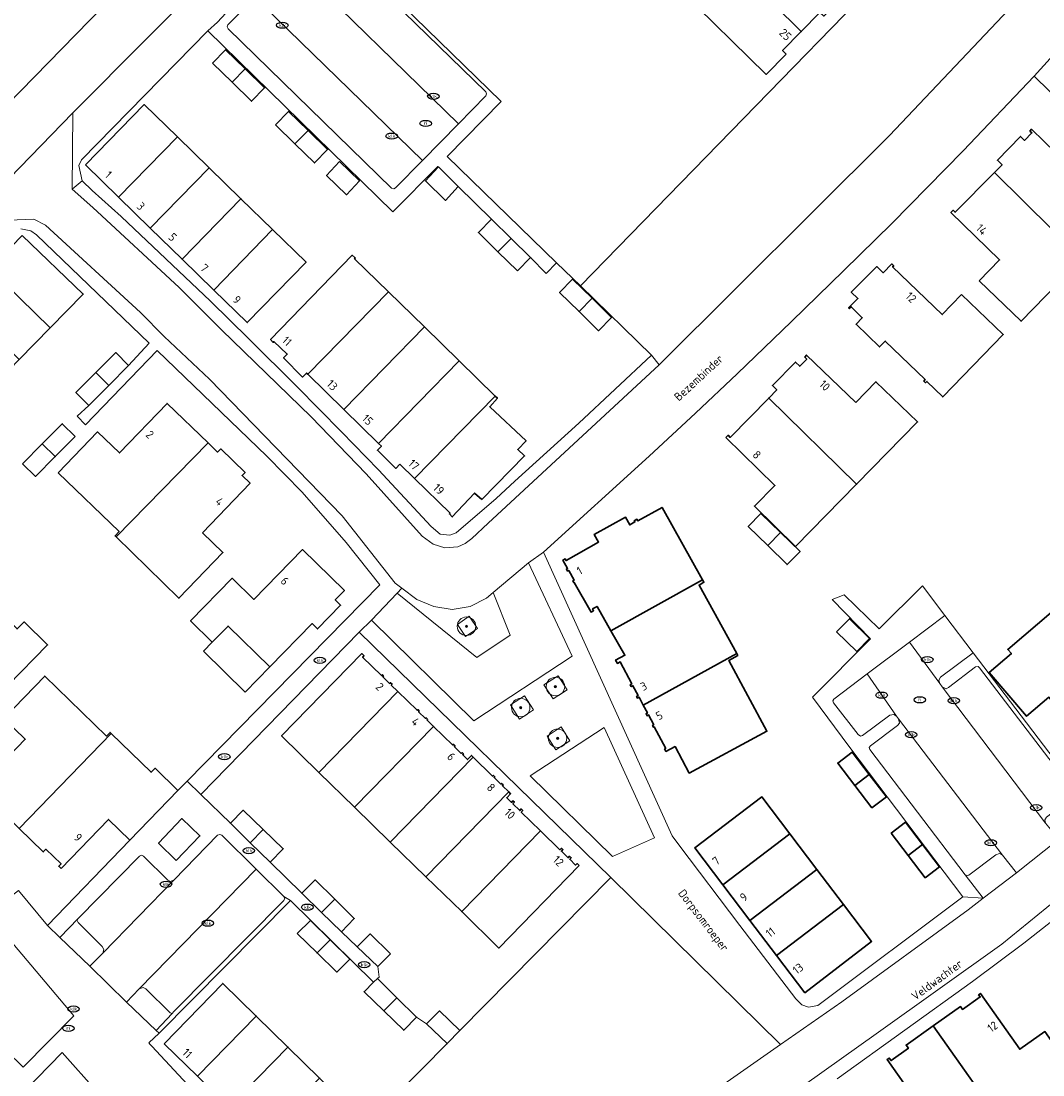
# Model space of a CAD drawing. Header units: metres. Extents: x 103671 to 105190, y 427150 to 429171.
# Tile 287 of 320: x 104337 to 104448, y 428443 to 428557. Entities that reach past the tile are written whole.
import ezdxf
from ezdxf.enums import TextEntityAlignment as Align

# ---------------------------------------------------------------- set-up
doc = ezdxf.new("R2010")
doc.units = ezdxf.units.M
for name, color, linetype, lineweight in [('B-WE-GR-BEPLANTING_CULTUUR_VASTE PLANTENVAK-GV', 253, 'Continuous', 18), ('B-WE-GR-BOOM-S', 253, 'Continuous', 25), ('B-WE-IE-MEUBILAIR-S', 253, 'Continuous', 25), ('B-WE-OG-BEBOUWING-GV', 253, 'Continuous', 35), ('B-WE-OG-BEBOUWING-T18', 7, 'Continuous', 18), ('B-WE-OG-BEBOUWING_OVERBOUWING-GV', 253, 'Continuous', 18), ('B-WE-OG-TERREIN_ERF-GV', 253, 'Continuous', 18), ('B-WE-OG-TERREIN_ONBEGROEID_ZAND-GV', 253, 'Continuous', 18), ('B-WE-OG-TOPOGRAFIE-T18', 7, 'Continuous', 18), ('B-WE-VH-GESLOTENVERHARDING_ASFALT-GV', 253, 'Continuous', 18), ('B-WE-VH-HALFVERHARDING_GRASBETONSTEEN-GV', 253, 'Continuous', 18), ('B-WE-VH-ONVERHARD_ZAND-GV', 253, 'Continuous', 18), ('B-WE-VH-OPENVERHARDING-GV', 253, 'Continuous', 18), ('B-WE-VH-OPENVERHARDING_BETONSTRAATSTEEN-GV', 253, 'Continuous', 18), ('B-WE-VH-OPENVERHARDING_TEGEL-GV', 253, 'Continuous', 18)]:
    doc.layers.add(name, color=color, linetype=linetype, lineweight=lineweight)
doc.styles.add('NLCS-ISO', font='NLCS-ISO.ttf')
doc.styles.add('NLCS-ISO-M500-T18', font='NLCS-ISO.ttf', dxfattribs={"height": 0.9})

# ---------------------------------------------------------------- blocks, each defined once
blk = doc.blocks.new('SIE-MEUBILAIR_PUT_KOLK-SO')
blk.add_ellipse((0, 0), major_axis=(1.25, 0), ratio=0.54)
at = {"style": 'NLCS-ISO'}
blk.add_text('klk', height=0.75, dxfattribs=at).set_placement((0.03, 0), align=Align.MIDDLE_CENTER)
blk = doc.blocks.new('SIE-MEUBILAIR_PUT_RIOOLPUT-SO')
blk.add_ellipse((0, 0), major_axis=(1.25, 0), ratio=0.54)
at = {"style": 'NLCS-ISO'}
blk.add_text('ri', height=0.75, dxfattribs=at).set_placement((-0.04, 0.07), align=Align.MIDDLE_CENTER)
blk = doc.blocks.new('SGR-BOOM_GBKN-SO')
at = {"linetype": 'ByBlock', "lineweight": 18}
h = blk.add_hatch(color=0, dxfattribs=at)
h.dxf.hatch_style = 1
edge = h.paths.add_edge_path()
edge.add_arc((0, 0), 0.25, 0, 360)
at = {"color": 0, "linetype": 'ByBlock', "lineweight": 18}
for radius in [2, 0.25]:
    blk.add_circle((0, 0), radius, dxfattribs=at)
at = {"color": 0, "linetype": 'ByBlock', "lineweight": 18, "style": 'NLCS-ISO'}
blk.add_attdef('SOORT', (2.5, 0), '', height=1.5, dxfattribs=at)

msp = doc.modelspace()

# ---------------------------------------------------------------- linework, layer by layer
at = {"layer": 'B-WE-GR-BEPLANTING_CULTUUR_VASTE PLANTENVAK-GV', "flags": 128}
for points in [[(104378.003, 428495.145), (104375.22, 428492.216), (104386.299, 428481.313), (104396.937, 428488.327), (104392.221, 428498.443), (104388.382, 428495.214), (104390.222, 428490.585), (104386.626, 428488.194)], [(104405.867, 428468.637), (104400.421, 428480.599), (104392.393, 428475.372), (104401.312, 428466.638)], [(104439.692, 428464.544), (104439.506, 428464.64), (104441.468, 428462.097), (104445.057, 428464.865), (104443.544, 428466.765), (104443.217, 428466.932), (104442.837, 428466.813), (104439.907, 428464.589)], [(104324.936, 428456.048), (104337.462, 428443.809), (104342.964, 428449.376), (104336.339, 428457.203), (104330.085, 428461.214)], [(104341.449, 428457.862), (104344.681, 428454.734), (104346.086, 428456.166), (104346.221, 428456.532), (104346.047, 428456.874), (104343.433, 428459.468), (104343.334, 428459.692), (104343.429, 428459.907)], [(104353.406, 428449.693), (104350.755, 428452.302), (104350.487, 428452.439), (104350.043, 428452.296), (104348.676, 428450.851), (104351.874, 428447.79), (104353.622, 428449.616)]]:
    msp.add_lwpolyline(points, close=True, dxfattribs=at)
at = {"layer": 'B-WE-OG-BEBOUWING-GV', "flags": 128}
for points in [[(104423.783, 428558.045), (104424.203, 428557.661), (104426.14, 428559.666), (104416.907, 428568.798), (104412.9, 428564.747), (104421.763, 428555.981)], [(104420.124, 428553.524), (104419.742, 428553.917), (104421.763, 428555.981), (104412.9, 428564.747), (104408.677, 428560.477), (104417.944, 428551.337)], [(104357.984, 428552.572), (104360.095, 428550.504), (104361.507, 428551.946), (104359.396, 428554.014)], [(104360.095, 428550.504), (104362.207, 428548.435), (104363.619, 428549.877), (104361.507, 428551.946)], [(104344.212, 428541.525), (104347.808, 428538.023), (104354.182, 428544.568), (104350.587, 428548.07)], [(104364.806, 428545.884), (104366.917, 428543.816), (104368.329, 428545.258), (104366.218, 428547.326)], [(104347.808, 428538.023), (104351.246, 428534.674), (104357.621, 428541.219), (104354.182, 428544.568)], [(104368.329, 428545.258), (104366.917, 428543.816), (104369.029, 428541.747), (104370.441, 428543.189)], [(104446.531, 428545.201), (104446.734, 428545.004), (104445.944, 428544.191), (104445.5, 428544.622), (104442.997, 428542.046), (104443.514, 428541.559), (104442.671, 428540.706), (104452.14, 428531.348), (104458.714, 428538.094), (104454.233, 428542.448), (104452.051, 428540.202), (104446.713, 428545.388)], [(104357.621, 428541.219), (104351.246, 428534.674), (104354.69, 428531.32), (104361.065, 428537.865)], [(104371.744, 428541.915), (104370.334, 428540.403), (104372.508, 428538.299), (104373.893, 428539.795)], [(104384.599, 428539.192), (104382.45, 428541.312), (104381.04, 428539.8), (104383.214, 428537.696)], [(104441.032, 428528.979), (104445.565, 428524.601), (104452.14, 428531.348), (104442.671, 428540.706), (104438.418, 428536.403), (104438.208, 428536.624), (104437.962, 428536.386), (104443.239, 428531.244)], [(104354.69, 428531.32), (104358.123, 428527.976), (104364.498, 428534.521), (104361.065, 428537.865)], [(104390.316, 428533.577), (104388.205, 428535.645), (104386.793, 428534.203), (104388.904, 428532.135)], [(104358.123, 428527.976), (104361.746, 428524.448), (104368.121, 428530.993), (104364.498, 428534.521)], [(104337.381, 428533.902), (104333.842, 428530.279), (104340.393, 428523.879), (104343.982, 428527.55)], [(104391.016, 428530.066), (104392.428, 428531.508), (104390.316, 428533.577), (104388.904, 428532.135)], [(104368.308, 428518.859), (104377.038, 428527.793), (104373.365, 428531.378), (104373.439, 428531.452), (104373.12, 428531.756), (104364.267, 428522.619), (104364.568, 428522.307), (104364.637, 428522.399), (104366.085, 428521.045), (104365.675, 428520.644), (104367.743, 428518.546), (104368.179, 428518.985)], [(104439.125, 428527.498), (104437.032, 428525.316), (104431.652, 428530.478), (104431.77, 428530.601), (104431.552, 428530.81), (104430.628, 428529.847), (104429.932, 428530.515), (104427.176, 428527.762), (104427.889, 428527.048), (104426.883, 428526.043), (104426.958, 428525.967), (104427.165, 428526.174), (104428.362, 428524.975), (104427.69, 428524.275), (104430.24, 428521.813), (104430.856, 428522.451), (104435.175, 428518.281), (104435.023, 428518.124), (104435.224, 428517.93), (104435.376, 428518.087), (104437.09, 428516.407), (104443.635, 428523.171)], [(104337.038, 428520.446), (104340.393, 428523.879), (104333.842, 428530.279), (104330.488, 428526.845)], [(104397.687, 428525.642), (104399.1, 428527.084), (104396.988, 428529.152), (104395.576, 428527.71)], [(104377.038, 428527.793), (104368.308, 428518.859), (104372.204, 428515.052), (104380.936, 428523.988)], [(104399.1, 428527.084), (104397.687, 428525.642), (104399.799, 428523.573), (104401.211, 428525.015)], [(104380.936, 428523.988), (104372.204, 428515.052), (104375.967, 428511.375), (104384.701, 428520.314)], [(104348.892, 428519.815), (104347.498, 428521.202), (104345.348, 428519.039), (104346.742, 428517.652)], [(104427.662, 428515.781), (104422.328, 428520.929), (104422.127, 428520.721), (104422.356, 428520.5), (104421.599, 428519.716), (104421.127, 428520.172), (104418.64, 428517.643), (104419.097, 428517.16), (104418.231, 428516.277), (104427.749, 428506.939), (104434.355, 428513.694), (104429.847, 428518.045)], [(104378.286, 428509.109), (104379.872, 428507.559), (104388.608, 428516.5), (104384.701, 428520.314), (104375.967, 428511.375), (104376.279, 428511.07), (104375.847, 428510.628), (104377.854, 428508.666)], [(104346.742, 428517.652), (104345.348, 428519.039), (104343.197, 428516.876), (104344.591, 428515.489)], [(104387.139, 428505.279), (104391.793, 428510.019), (104391.05, 428510.715), (104391.95, 428511.655), (104388.008, 428515.347), (104388.851, 428516.263), (104388.608, 428516.5), (104379.872, 428507.559), (104383.711, 428503.808), (104383.639, 428503.727), (104383.953, 428503.405), (104386.38, 428505.979)], [(104413.595, 428512.02), (104418.896, 428506.826), (104416.681, 428504.578), (104421.143, 428500.183), (104427.749, 428506.939), (104418.231, 428516.277), (104414.058, 428512.025), (104413.825, 428512.254)], [(104341.282, 428508.198), (104347.856, 428501.816), (104347.431, 428501.355), (104347.554, 428501.235), (104357.513, 428511.419), (104353.063, 428515.707), (104347.896, 428510.346), (104345.54, 428512.616)], [(104343.094, 428512.112), (104341.7, 428513.499), (104339.55, 428511.336), (104340.944, 428509.949)], [(104337.399, 428509.173), (104338.793, 428507.786), (104340.944, 428509.949), (104339.55, 428511.336)], [(104356.883, 428501.685), (104362.05, 428507.046), (104361.185, 428507.88), (104361.521, 428508.229), (104358.878, 428510.775), (104358.542, 428510.427), (104357.513, 428511.419), (104347.554, 428501.235), (104354.344, 428494.595), (104359.109, 428499.539)], [(104397.115, 428496.27), (104397.171, 428496.302), (104398.992, 428493.098), (104399.256, 428493.248), (104399.148, 428493.438), (104399.638, 428493.717), (104401.143, 428491.069), (104411.052, 428496.6), (104406.683, 428504.426), (104404.065, 428502.967), (104403.958, 428503.158), (104403.669, 428502.997), (104403.745, 428502.86), (104403.175, 428502.542), (104402.703, 428503.389), (104399.325, 428501.501), (104399.797, 428500.672), (104396.281, 428498.673), (104396.176, 428498.857), (104395.937, 428498.722), (104396.449, 428497.821), (104396.318, 428497.747), (104396.436, 428497.54), (104396.567, 428497.614), (104397.168, 428496.557), (104397.005, 428496.464)], [(104417.363, 428503.777), (104416.022, 428502.384), (104418.124, 428500.317), (104419.496, 428501.723)], [(104419.496, 428501.723), (104418.124, 428500.317), (104420.226, 428498.251), (104421.628, 428499.67)], [(104364.193, 428487.163), (104368.765, 428491.843), (104369.347, 428491.276), (104371.852, 428493.841), (104371.271, 428494.409), (104372.272, 428495.434), (104367.733, 428499.868), (104362.456, 428494.466), (104360.108, 428496.759), (104355.603, 428492.147), (104357.96, 428489.845), (104359.663, 428491.588)], [(104403.419, 428485.32), (104403.298, 428485.255), (104403.241, 428485.225), (104403.345, 428485.029), (104403.523, 428485.124), (104404.089, 428484.065), (104403.91, 428483.969), (104404.007, 428483.788), (104404.185, 428483.883), (104404.643, 428483.025), (104414.775, 428488.593), (104410.692, 428496.023), (104411.208, 428496.32), (104411.052, 428496.6), (104401.143, 428491.069), (104402.649, 428488.421), (104401.652, 428487.889), (104401.844, 428487.529), (104402.153, 428487.694)], [(104328.098, 428482.256), (104328.325, 428482.033), (104333.56, 428487.369), (104335.81, 428485.161), (104340.114, 428489.548), (104337.574, 428492.039), (104336.822, 428491.272), (104332.806, 428495.213), (104333.582, 428496.004), (104333.38, 428496.202), (104324.049, 428486.692), (104328.33, 428482.492)], [(104442.12, 428486.568), (104446.16, 428481.819), (104448.571, 428483.87), (104453.396, 428478.198), (104453.629, 428478.396), (104453.481, 428478.571), (104454.303, 428479.27), (104454.714, 428478.788), (104454.716, 428478.785), (104457.444, 428481.106), (104457, 428481.628), (104458.351, 428482.777), (104449.69, 428492.958), (104449.501, 428492.798), (104449.09, 428493.281), (104444.13, 428489.061), (104444.517, 428488.607)], [(104425.585, 428490.949), (104427.772, 428488.815), (104429.16, 428490.228), (104426.98, 428492.369)], [(104376.507, 428486.176), (104376.378, 428486.302), (104376.294, 428486.215), (104374.245, 428488.213), (104374.33, 428488.3), (104374.394, 428488.366), (104374.169, 428488.602), (104365.47, 428479.677), (104369.513, 428475.732), (104378.058, 428484.489), (104377.34, 428485.19), (104377.427, 428485.279), (104377.252, 428485.449), (104377.167, 428485.363), (104376.422, 428486.089)], [(104414.891, 428488.382), (104414.775, 428488.593), (104404.643, 428483.025), (104405.101, 428482.167), (104404.94, 428482.081), (104405.051, 428481.874), (104405.212, 428481.961), (104405.782, 428480.893), (104405.653, 428480.824), (104405.763, 428480.617), (104405.832, 428480.653), (104407.069, 428478.334), (104406.952, 428478.272), (104407.095, 428478.004), (104408.085, 428478.532), (104409.616, 428475.659), (104418.028, 428480.196), (104413.908, 428487.835)], [(104334.748, 428472.506), (104334.431, 428472.179), (104337.047, 428469.643), (104347.02, 428479.933), (104346.887, 428480.061), (104346.505, 428479.667), (104339.809, 428486.156), (104335.375, 428481.581), (104337.709, 428479.319), (104332.614, 428474.061), (104332.846, 428473.836), (104333.103, 428474.101)], [(104378.058, 428484.489), (104369.513, 428475.732), (104373.379, 428471.96), (104381.924, 428480.718), (104381.209, 428481.415), (104381.287, 428481.496), (104381.121, 428481.658), (104381.042, 428481.578), (104380.312, 428482.291), (104380.385, 428482.366), (104380.217, 428482.53), (104380.144, 428482.455)], [(104384.165, 428478.531), (104384.251, 428478.62), (104384.096, 428478.772), (104384.009, 428478.683), (104381.924, 428480.718), (104373.379, 428471.96), (104377.244, 428468.189), (104386.215, 428477.384), (104386.032, 428477.563), (104385.605, 428477.126), (104385.081, 428477.637), (104385.168, 428477.726), (104385.016, 428477.874), (104384.929, 428477.785)], [(104341.573, 428465.336), (104346.714, 428470.641), (104349.027, 428468.399), (104354.241, 428473.779), (104351.76, 428476.184), (104351.338, 428475.748), (104347.02, 428479.933), (104337.047, 428469.643), (104339.652, 428467.119), (104339.933, 428467.409), (104341.575, 428465.817), (104341.334, 428465.568)], [(104381.103, 428464.424), (104390.074, 428473.619), (104389.383, 428474.294), (104389.465, 428474.378), (104389.296, 428474.543), (104389.214, 428474.459), (104388.488, 428475.167), (104388.571, 428475.251), (104388.41, 428475.408), (104388.327, 428475.324), (104386.215, 428477.384), (104377.244, 428468.189)], [(104429.128, 428475.517), (104427.277, 428477.941), (104425.714, 428476.748), (104427.565, 428474.324)], [(104429.416, 428471.9), (104430.979, 428473.093), (104429.128, 428475.517), (104427.565, 428474.324)], [(104390.683, 428472.491), (104390.523, 428472.647), (104390.36, 428472.48), (104389.847, 428472.98), (104390.277, 428473.421), (104390.074, 428473.619), (104381.103, 428464.424), (104384.974, 428460.647), (104393.516, 428469.402), (104391.426, 428471.441), (104391.588, 428471.608), (104391.422, 428471.77), (104391.259, 428471.602), (104390.519, 428472.324)], [(104413.263, 428463.542), (104420.535, 428469.065), (104417.486, 428473.078), (104410.215, 428467.556)], [(104363.482, 428469.542), (104361.319, 428471.624), (104359.928, 428470.23), (104362.079, 428468.116)], [(104354.05, 428466.189), (104356.612, 428468.854), (104354.653, 428470.722), (104352.135, 428468.066)], [(104431.477, 428469.149), (104433.328, 428466.725), (104434.891, 428467.919), (104433.04, 428470.343)], [(104362.079, 428468.116), (104364.23, 428466.001), (104365.645, 428467.461), (104363.482, 428469.542)], [(104397.714, 428465.631), (104397.475, 428465.864), (104397.313, 428465.698), (104396.676, 428466.319), (104396.839, 428466.485), (104396.67, 428466.649), (104396.508, 428466.483), (104395.775, 428467.198), (104395.937, 428467.364), (104395.78, 428467.517), (104395.618, 428467.351), (104393.516, 428469.402), (104384.974, 428460.647), (104389.009, 428456.71)], [(104413.263, 428463.542), (104416.179, 428459.703), (104423.451, 428465.225), (104420.535, 428469.065)], [(104435.179, 428464.301), (104436.742, 428465.495), (104434.891, 428467.919), (104433.328, 428466.725)], [(104426.341, 428461.42), (104423.451, 428465.225), (104416.179, 428459.703), (104419.069, 428455.897)], [(104371.217, 428461.99), (104369.099, 428464.084), (104367.655, 428462.646), (104369.803, 428460.561)], [(104369.803, 428460.561), (104371.951, 428458.476), (104373.336, 428459.896), (104371.217, 428461.99)], [(104422.147, 428451.845), (104429.377, 428457.422), (104426.341, 428461.42), (104419.069, 428455.897)], [(104367.16, 428458.268), (104369.308, 428456.183), (104370.723, 428457.612), (104368.604, 428459.706)], [(104377.271, 428456.067), (104375.05, 428458.235), (104373.668, 428456.853), (104375.884, 428454.692)], [(104370.723, 428457.612), (104369.308, 428456.183), (104371.456, 428454.098), (104372.841, 428455.518)], [(104377.966, 428451.321), (104375.848, 428453.415), (104375.432, 428453), (104374.404, 428451.977), (104376.552, 428449.892)], [(104352.758, 428446.348), (104356.36, 428442.829), (104362.717, 428449.335), (104359.093, 428452.876)], [(104377.966, 428451.321), (104376.552, 428449.892), (104378.7, 428447.807), (104380.085, 428449.227)], [(104440.972, 428451.652), (104441.143, 428451.409), (104439.219, 428450.052), (104439.003, 428450.359), (104436.057, 428448.281), (104444.309, 428436.584), (104452.081, 428442.067), (104452.082, 428442.067), (104448.136, 428447.661), (104445.424, 428445.748), (104441.164, 428451.787)], [(104384.774, 428447.778), (104382.563, 428449.894), (104381.164, 428448.512), (104383.415, 428446.358)], [(104356.36, 428442.829), (104359.786, 428439.481), (104366.144, 428445.987), (104362.717, 428449.335)], [(104436.352, 428431.62), (104443.87, 428436.923), (104444.175, 428436.49), (104444.309, 428436.584), (104436.057, 428448.281), (104433.112, 428446.204), (104433.366, 428445.844), (104431.482, 428444.516), (104431.292, 428444.785), (104431.052, 428444.616), (104435.344, 428438.531), (104432.742, 428436.695)], [(104363.227, 428436.118), (104369.584, 428442.626), (104366.144, 428445.987), (104359.786, 428439.481)]]:
    msp.add_lwpolyline(points, close=True, dxfattribs=at)
at = {"layer": 'B-WE-OG-BEBOUWING_OVERBOUWING-GV', "flags": 128}
msp.add_lwpolyline([(104357.001, 428488.863), (104361.53, 428484.437), (104364.193, 428487.163), (104359.663, 428491.588), (104357.96, 428489.845)], close=True, dxfattribs=at)
at = {"layer": 'B-WE-OG-TERREIN_ERF-GV', "flags": 128}
for points in [[(104482.537, 428590.447), (104446.996, 428551.156), (104470.185, 428528.433)], [(104369.175, 428567.959), (104389.244, 428548.415), (104383.418, 428542.456), (104395.233, 428530.939), (104397.852, 428528.435), (104448.151, 428580.104)], [(104423.783, 428558.045), (104421.763, 428555.981), (104419.742, 428553.917), (104420.124, 428553.524), (104417.944, 428551.337), (104408.677, 428560.477)], [(104470.185, 428528.433), (104446.996, 428551.156), (104439.297, 428543.062), (104431.554, 428535.188), (104426.375, 428530.083), (104420.695, 428524.561), (104414.811, 428518.888), (104410.315, 428514.637), (104405.284, 428509.975), (104393.822, 428499.571), (104407.781, 428468.851), (104408.493, 428467.873), (104415.105, 428459.16), (104421.151, 428451.193), (104421.831, 428450.554), (104422.556, 428450.309), (104423.54, 428450.475), (104439.252, 428462.269), (104427.035, 428478.435), (104422.96, 428483.89), (104429.249, 428490.211), (104425.092, 428494.458), (104426.397, 428494.97), (104430.177, 428491.279), (104434.89, 428495.952), (104437.32, 428492.728), (104440.366, 428488.684), (104452.613, 428472.629)], [(104332.614, 428474.061), (104337.709, 428479.319), (104335.375, 428481.581), (104339.809, 428486.156), (104346.505, 428479.667), (104346.887, 428480.061), (104347.02, 428479.933), (104351.338, 428475.748), (104351.76, 428476.184), (104354.241, 428473.779), (104355.228, 428474.784), (104376.109, 428496.056), (104372.465, 428500.64), (104367.68, 428506.086), (104363.859, 428509.976), (104351.997, 428521.435), (104344.235, 428513.383), (104343.338, 428514.312), (104344.591, 428515.489), (104343.197, 428516.876), (104345.348, 428519.039), (104347.498, 428521.202), (104348.892, 428519.815), (104351.117, 428522.229), (104338.91, 428533.954), (104338.32, 428534.403), (104337.212, 428534.62)], [(104510.002, 428437.369), (104506.128, 428444.875), (104502.899, 428450.576), (104493.165, 428466.25), (104486.24, 428476.031), (104482.03, 428481.69), (104479.085, 428482.947), (104476.853, 428482.764), (104475.854, 428482.209), (104465.647, 428473.182), (104456.311, 428465.416), (104445.856, 428457.244), (104440.32, 428453.065), (104425.655, 428442.534)], [(104336.96, 428462.935), (104340.124, 428459.144), (104349.027, 428468.399), (104346.714, 428470.641), (104341.573, 428465.336), (104341.334, 428465.568), (104341.575, 428465.817), (104339.933, 428467.409), (104339.652, 428467.119), (104337.047, 428469.643)], [(104345.496, 428441.144), (104341.704, 428445.379), (104337.585, 428441.169)]]:
    msp.add_lwpolyline(points, dxfattribs=at)
for points in [[(104392.428, 428531.508), (104391.016, 428530.066), (104388.904, 428532.135), (104386.793, 428534.203), (104388.205, 428535.645), (104384.599, 428539.192), (104383.214, 428537.696), (104381.04, 428539.8), (104382.45, 428541.312), (104382.381, 428541.361), (104377.515, 428536.459), (104357.495, 428556.063), (104343.792, 428542.094), (104343.52, 428541.452), (104343.865, 428539.806), (104344.958, 428538.755), (104348.083, 428535.931), (104357.78, 428526.765), (104361.922, 428522.686), (104367.119, 428517.523), (104371.947, 428512.63), (104375.975, 428508.51), (104381.656, 428502.35), (104382.654, 428501.549), (104383.678, 428501.433), (104384.369, 428501.689), (104388.694, 428505.412), (104390.745, 428507.265), (104397.659, 428513.558), (104405.551, 428520.94), (104397.852, 428528.435), (104395.233, 428530.939), (104394.142, 428529.77)], [(104360.095, 428550.504), (104357.984, 428552.572), (104359.396, 428554.014), (104361.507, 428551.946), (104363.619, 428549.877), (104362.207, 428548.435)], [(104351.246, 428534.674), (104347.808, 428538.023), (104344.212, 428541.525), (104350.587, 428548.07), (104354.182, 428544.568), (104357.621, 428541.219), (104361.065, 428537.865), (104364.498, 428534.521), (104368.121, 428530.993), (104361.746, 428524.448), (104358.123, 428527.976), (104354.69, 428531.32)], [(104366.917, 428543.816), (104364.806, 428545.884), (104366.218, 428547.326), (104368.329, 428545.258), (104370.441, 428543.189), (104369.029, 428541.747)], [(104446.734, 428545.004), (104446.531, 428545.201), (104446.713, 428545.388), (104452.051, 428540.202), (104454.233, 428542.448), (104458.714, 428538.094), (104452.14, 428531.348), (104445.565, 428524.601), (104441.032, 428528.979), (104443.239, 428531.244), (104437.962, 428536.386), (104438.208, 428536.624), (104438.418, 428536.403), (104442.671, 428540.706), (104443.514, 428541.559), (104442.997, 428542.046), (104445.5, 428544.622), (104445.944, 428544.191)], [(104370.334, 428540.403), (104371.744, 428541.915), (104373.893, 428539.795), (104372.508, 428538.299)], [(104333.842, 428530.279), (104337.381, 428533.902), (104343.982, 428527.55), (104340.393, 428523.879), (104337.038, 428520.446), (104333.683, 428517.014), (104330.168, 428513.418), (104323.648, 428519.844), (104327.133, 428523.412), (104330.488, 428526.845)], [(104367.743, 428518.546), (104365.675, 428520.644), (104366.085, 428521.045), (104364.637, 428522.399), (104364.568, 428522.307), (104364.267, 428522.619), (104373.12, 428531.756), (104373.439, 428531.452), (104373.365, 428531.378), (104377.038, 428527.793), (104380.936, 428523.988), (104384.701, 428520.314), (104388.608, 428516.5), (104388.851, 428516.263), (104388.008, 428515.347), (104391.95, 428511.655), (104391.05, 428510.715), (104391.793, 428510.019), (104387.139, 428505.279), (104386.38, 428505.979), (104383.953, 428503.405), (104383.639, 428503.727), (104383.711, 428503.808), (104379.872, 428507.559), (104378.286, 428509.109), (104377.854, 428508.666), (104375.847, 428510.628), (104376.279, 428511.07), (104375.967, 428511.375), (104372.204, 428515.052), (104368.308, 428518.859), (104368.179, 428518.985)], [(104437.032, 428525.316), (104439.125, 428527.498), (104443.635, 428523.171), (104437.09, 428516.407), (104435.376, 428518.087), (104435.224, 428517.93), (104435.023, 428518.124), (104435.175, 428518.281), (104430.856, 428522.451), (104430.24, 428521.813), (104427.69, 428524.275), (104428.362, 428524.975), (104427.165, 428526.174), (104426.958, 428525.967), (104426.883, 428526.043), (104427.889, 428527.048), (104427.176, 428527.762), (104429.932, 428530.515), (104430.628, 428529.847), (104431.552, 428530.81), (104431.77, 428530.601), (104431.652, 428530.478)], [(104399.1, 428527.084), (104401.211, 428525.015), (104399.799, 428523.573), (104397.687, 428525.642), (104395.576, 428527.71), (104396.988, 428529.152)], [(104418.896, 428506.826), (104413.595, 428512.02), (104413.825, 428512.254), (104414.058, 428512.025), (104418.231, 428516.277), (104419.097, 428517.16), (104418.64, 428517.643), (104421.127, 428520.172), (104421.599, 428519.716), (104422.356, 428520.5), (104422.127, 428520.721), (104422.328, 428520.929), (104427.662, 428515.781), (104429.847, 428518.045), (104434.355, 428513.694), (104427.749, 428506.939), (104421.143, 428500.183), (104416.681, 428504.578)], [(104347.856, 428501.816), (104341.282, 428508.198), (104345.54, 428512.616), (104347.896, 428510.346), (104353.063, 428515.707), (104357.513, 428511.419), (104358.542, 428510.427), (104358.878, 428510.775), (104361.521, 428508.229), (104361.185, 428507.88), (104362.05, 428507.046), (104356.883, 428501.685), (104359.109, 428499.539), (104354.344, 428494.595), (104347.554, 428501.235), (104347.431, 428501.355)], [(104341.7, 428513.499), (104343.094, 428512.112), (104340.944, 428509.949), (104338.793, 428507.786), (104337.399, 428509.173), (104339.55, 428511.336)], [(104397.171, 428496.302), (104397.115, 428496.27), (104397.005, 428496.464), (104397.168, 428496.557), (104396.567, 428497.614), (104396.436, 428497.54), (104396.318, 428497.747), (104396.449, 428497.821), (104395.937, 428498.722), (104396.176, 428498.857), (104396.281, 428498.673), (104399.797, 428500.672), (104399.325, 428501.501), (104402.703, 428503.389), (104403.175, 428502.542), (104403.745, 428502.86), (104403.669, 428502.997), (104403.958, 428503.158), (104404.065, 428502.967), (104406.683, 428504.426), (104411.052, 428496.6), (104411.208, 428496.32), (104410.692, 428496.023), (104414.775, 428488.593), (104414.891, 428488.382), (104413.908, 428487.835), (104418.028, 428480.196), (104409.616, 428475.659), (104408.085, 428478.532), (104407.095, 428478.004), (104406.952, 428478.272), (104407.069, 428478.334), (104405.832, 428480.653), (104405.763, 428480.617), (104405.653, 428480.824), (104405.782, 428480.893), (104405.212, 428481.961), (104405.051, 428481.874), (104404.94, 428482.081), (104405.101, 428482.167), (104404.643, 428483.025), (104404.185, 428483.883), (104404.007, 428483.788), (104403.91, 428483.969), (104404.089, 428484.065), (104403.523, 428485.124), (104403.345, 428485.029), (104403.241, 428485.225), (104403.298, 428485.255), (104403.419, 428485.32), (104402.153, 428487.694), (104401.844, 428487.529), (104401.652, 428487.889), (104402.649, 428488.421), (104401.143, 428491.069), (104399.638, 428493.717), (104399.148, 428493.438), (104399.256, 428493.248), (104398.992, 428493.098)], [(104416.022, 428502.384), (104417.363, 428503.777), (104419.496, 428501.723), (104421.628, 428499.67), (104420.226, 428498.251), (104418.124, 428500.317)], [(104328.325, 428482.033), (104328.098, 428482.256), (104328.33, 428482.492), (104324.049, 428486.692), (104323.191, 428487.534), (104322.735, 428487.069), (104320.179, 428489.577), (104320.635, 428490.042), (104319.866, 428490.796), (104319.635, 428490.559), (104319.395, 428490.794), (104324.573, 428496.071), (104322.286, 428498.314), (104326.672, 428502.784), (104333.38, 428496.202), (104333.582, 428496.004), (104332.806, 428495.213), (104336.822, 428491.272), (104337.574, 428492.039), (104340.114, 428489.548), (104335.81, 428485.161), (104333.56, 428487.369)], [(104361.53, 428484.437), (104357.001, 428488.863), (104357.96, 428489.845), (104355.603, 428492.147), (104360.108, 428496.759), (104362.456, 428494.466), (104367.733, 428499.868), (104372.272, 428495.434), (104371.271, 428494.409), (104371.852, 428493.841), (104369.347, 428491.276), (104368.765, 428491.843), (104364.193, 428487.163)], [(104446.16, 428481.819), (104442.12, 428486.568), (104444.517, 428488.607), (104444.13, 428489.061), (104449.09, 428493.281), (104449.501, 428492.798), (104449.69, 428492.958), (104456.509, 428498.759), (104460.643, 428493.9), (104458.197, 428491.818), (104462.944, 428486.238), (104462.738, 428486.063), (104462.517, 428486.322), (104458.351, 428482.777), (104457, 428481.628), (104457.444, 428481.106), (104454.716, 428478.785), (104454.714, 428478.788), (104454.303, 428479.27), (104453.481, 428478.571), (104453.629, 428478.396), (104453.396, 428478.198), (104448.571, 428483.87)], [(104427.772, 428488.815), (104425.585, 428490.949), (104426.98, 428492.369), (104429.16, 428490.228)], [(104375.05, 428458.235), (104377.271, 428456.067), (104375.884, 428454.692), (104376.023, 428453.566), (104375.848, 428453.415), (104377.966, 428451.321), (104380.085, 428449.227), (104381.164, 428448.512), (104382.563, 428449.894), (104384.774, 428447.778), (104401.145, 428464.355), (104373.884, 428490.916), (104356.709, 428473.33), (104359.928, 428470.23), (104361.319, 428471.624), (104363.482, 428469.542), (104365.645, 428467.461), (104364.23, 428466.001), (104367.655, 428462.646), (104369.099, 428464.084), (104371.217, 428461.99), (104373.336, 428459.896), (104371.951, 428458.476), (104373.668, 428456.853)], [(104397.475, 428465.864), (104397.714, 428465.631), (104389.009, 428456.71), (104384.974, 428460.647), (104381.103, 428464.424), (104377.244, 428468.189), (104373.379, 428471.96), (104369.513, 428475.732), (104365.47, 428479.677), (104374.169, 428488.602), (104374.394, 428488.366), (104374.33, 428488.3), (104374.245, 428488.213), (104376.294, 428486.215), (104376.378, 428486.302), (104376.507, 428486.176), (104376.422, 428486.089), (104377.167, 428485.363), (104377.252, 428485.449), (104377.427, 428485.279), (104377.34, 428485.19), (104378.058, 428484.489), (104380.144, 428482.455), (104380.217, 428482.53), (104380.385, 428482.366), (104380.312, 428482.291), (104381.042, 428481.578), (104381.121, 428481.658), (104381.287, 428481.496), (104381.209, 428481.415), (104381.924, 428480.718), (104384.009, 428478.683), (104384.096, 428478.772), (104384.251, 428478.62), (104384.165, 428478.531), (104384.929, 428477.785), (104385.016, 428477.874), (104385.168, 428477.726), (104385.081, 428477.637), (104385.605, 428477.126), (104386.032, 428477.563), (104386.215, 428477.384), (104388.327, 428475.324), (104388.41, 428475.408), (104388.571, 428475.251), (104388.488, 428475.167), (104389.214, 428474.459), (104389.296, 428474.543), (104389.465, 428474.378), (104389.383, 428474.294), (104390.074, 428473.619), (104390.277, 428473.421), (104389.847, 428472.98), (104390.36, 428472.48), (104390.523, 428472.647), (104390.683, 428472.491), (104390.519, 428472.324), (104391.259, 428471.602), (104391.422, 428471.77), (104391.588, 428471.608), (104391.426, 428471.441), (104393.516, 428469.402), (104395.618, 428467.351), (104395.78, 428467.517), (104395.937, 428467.364), (104395.775, 428467.198), (104396.508, 428466.483), (104396.67, 428466.649), (104396.839, 428466.485), (104396.676, 428466.319), (104397.313, 428465.698)], [(104427.277, 428477.941), (104429.128, 428475.517), (104430.979, 428473.093), (104429.416, 428471.9), (104427.565, 428474.324), (104425.714, 428476.748)], [(104423.451, 428465.225), (104426.341, 428461.42), (104429.377, 428457.422), (104422.147, 428451.845), (104419.069, 428455.897), (104416.179, 428459.703), (104413.263, 428463.542), (104410.215, 428467.556), (104417.486, 428473.078), (104420.535, 428469.065)], [(104436.742, 428465.495), (104435.179, 428464.301), (104433.328, 428466.725), (104431.477, 428469.149), (104433.04, 428470.343), (104434.891, 428467.919)], [(104380.085, 428449.227), (104378.7, 428447.807), (104376.552, 428449.892), (104374.404, 428451.977), (104375.432, 428453), (104366.44, 428461.848), (104352.205, 428447.473), (104351.076, 428446.432), (104351.242, 428446.255), (104351.407, 428446.077), (104366.804, 428429.535), (104383.415, 428446.358), (104381.164, 428448.512)], [(104369.308, 428456.183), (104367.16, 428458.268), (104368.604, 428459.706), (104370.723, 428457.612), (104372.841, 428455.518), (104371.456, 428454.098)], [(104359.786, 428439.481), (104356.36, 428442.829), (104352.758, 428446.348), (104359.093, 428452.876), (104362.717, 428449.335), (104366.144, 428445.987), (104369.584, 428442.626), (104373.222, 428439.072), (104366.864, 428432.564), (104363.227, 428436.118)], [(104441.143, 428451.409), (104440.972, 428451.652), (104441.164, 428451.787), (104445.424, 428445.748), (104448.136, 428447.661), (104452.082, 428442.067), (104452.081, 428442.067), (104444.309, 428436.584), (104444.175, 428436.49), (104443.87, 428436.923), (104436.352, 428431.62), (104432.742, 428436.695), (104435.344, 428438.531), (104431.052, 428444.616), (104431.292, 428444.785), (104431.482, 428444.516), (104433.366, 428445.844), (104433.112, 428446.204), (104436.057, 428448.281), (104439.003, 428450.359), (104439.219, 428450.052)]]:
    msp.add_lwpolyline(points, close=True, dxfattribs=at)
at = {"layer": 'B-WE-OG-TERREIN_ONBEGROEID_ZAND-GV', "flags": 128}
for points in [[(104448.151, 428580.104), (104397.852, 428528.435), (104405.551, 428520.94), (104406.347, 428519.883), (104431.323, 428544.713), (104457.82, 428572.736), (104457.286, 428573.658), (104449.393, 428581.44)], [(104384.774, 428447.778), (104383.415, 428446.358), (104366.804, 428429.535), (104365.536, 428428.282), (104371.826, 428421.866), (104378.557, 428420.396), (104387.407, 428425.675), (104394.184, 428429.567), (104406.354, 428437.23), (104413.019, 428441.706), (104419.509, 428446.243), (104401.145, 428464.355)]]:
    msp.add_lwpolyline(points, close=True, dxfattribs=at)
at = {"layer": 'B-WE-VH-GESLOTENVERHARDING_ASFALT-GV', "flags": 128}
msp.add_lwpolyline([(104425.126, 428649.108), (104206.757, 428425.672), (104211.715, 428421.066), (104429.792, 428644.396)], close=True, dxfattribs=at)
at = {"layer": 'B-WE-VH-HALFVERHARDING_GRASBETONSTEEN-GV', "flags": 128}
for points in [[(104437.32, 428492.728), (104433.481, 428489.84), (104436.751, 428485.346), (104436.654, 428485.718), (104436.837, 428486.05), (104440.366, 428488.684)], [(104431.368, 428481.924), (104431.784, 428482.015), (104432.08, 428481.823), (104428.907, 428486.399), (104425.288, 428483.68), (104425.187, 428483.494), (104425.244, 428483.271), (104427.914, 428479.848), (104428.155, 428479.672), (104428.386, 428479.717)]]:
    msp.add_lwpolyline(points, close=True, dxfattribs=at)
at = {"layer": 'B-WE-VH-ONVERHARD_ZAND-GV', "flags": 128}
for points in [[(104386.678, 428491.319), (104385.801, 428492.641), (104384.515, 428491.747), (104385.397, 428490.443)], [(104395.419, 428486.196), (104393.885, 428485.229), (104394.868, 428483.714), (104396.386, 428484.662)], [(104392.767, 428482.496), (104391.785, 428484.017), (104390.276, 428483.033), (104391.249, 428481.498)], [(104396.681, 428479.144), (104395.744, 428480.664), (104394.232, 428479.673), (104395.185, 428478.162)]]:
    msp.add_lwpolyline(points, close=True, dxfattribs=at)
at = {"layer": 'B-WE-VH-OPENVERHARDING-GV', "flags": 128}
for points in [[(104436.751, 428485.346), (104437.002, 428485.018), (104437.451, 428484.773), (104437.688, 428484.943), (104440.626, 428487.162), (104440.915, 428487.218), (104441.054, 428487.068), (104451.372, 428473.559), (104452.33, 428472.396), (104452.613, 428472.629), (104440.366, 428488.684), (104436.837, 428486.05), (104436.654, 428485.718)], [(104366.44, 428461.848), (104365.724, 428462.299), (104365.812, 428462.115), (104365.719, 428461.856), (104353.808, 428449.835), (104353.622, 428449.616), (104351.874, 428447.79), (104352.205, 428447.473)]]:
    msp.add_lwpolyline(points, close=True, dxfattribs=at)
at = {"layer": 'B-WE-VH-OPENVERHARDING_BETONSTRAATSTEEN-GV', "flags": 128}
for points in [[(104239.071, 428441.004), (104253.405, 428455.353), (104275.514, 428478.111), (104304.788, 428508.008), (104331.385, 428535.368), (104342.849, 428547.161), (104358.832, 428563.266), (104362.852, 428567.712), (104411.555, 428617.557), (104427.379, 428633.822), (104434.003, 428640.488), (104429.792, 428644.396), (104211.715, 428421.066)], [(104457.82, 428572.736), (104431.323, 428544.713), (104406.347, 428519.883), (104387.841, 428502.714), (104386.075, 428501.083), (104385.348, 428500.524), (104384.561, 428500.156), (104383.153, 428500.072), (104381.869, 428500.455), (104380.709, 428501.313), (104374.622, 428508.08), (104368.673, 428514.262), (104358.961, 428523.687), (104354.381, 428528.269), (104345.033, 428536.905), (104342.785, 428538.896), (104342.849, 428547.161), (104331.385, 428535.368), (104338.613, 428535.646), (104339.91, 428535.005), (104350.186, 428525.537), (104352.755, 428522.952), (104357.648, 428518.314), (104372.013, 428503.508), (104377.779, 428496.225), (104378.505, 428495.672), (104380.119, 428494.443), (104381.958, 428493.684), (104383.941, 428493.374), (104385.903, 428493.689), (104387.679, 428494.622), (104388.382, 428495.214), (104392.221, 428498.443), (104393.822, 428499.571), (104405.284, 428509.975), (104410.315, 428514.637), (104414.811, 428518.888), (104420.695, 428524.561), (104426.375, 428530.083), (104431.554, 428535.188), (104439.297, 428543.062), (104446.996, 428551.156), (104482.537, 428590.447)], [(104516.351, 428439.823), (104501.851, 428464.774), (104490.633, 428481.33), (104482.556, 428492.474), (104478.685, 428493.291), (104469.45, 428484.821), (104461.613, 428478.368), (104453.424, 428471.624), (104453.151, 428471.399), (104449.65, 428468.516), (104445.057, 428464.865), (104441.468, 428462.097), (104439.84, 428460.841), (104426.155, 428450.89), (104419.509, 428446.243), (104413.019, 428441.706)], [(104418.36, 428439.2), (104429.875, 428447.421), (104443.495, 428457.141), (104454.19, 428465.847), (104472.637, 428481.574), (104474.787, 428483.248), (104476.179, 428484.206), (104482.627, 428482.937), (104483.589, 428481.735), (104489.342, 428473.932), (104500.168, 428458.493), (104504.515, 428450.668), (104511.385, 428438.002)]]:
    msp.add_lwpolyline(points, dxfattribs=at)
for points in [[(104369.431, 428566.678), (104366.839, 428564.045), (104366.499, 428563.894), (104366.117, 428564.072), (104384.627, 428546.001), (104387.591, 428549.021), (104387.667, 428549.241), (104387.572, 428549.445), (104369.862, 428566.709), (104369.598, 428566.767)], [(104361.871, 428560.434), (104362.249, 428560.04), (104380.736, 428542.009), (104384.627, 428546.001), (104366.117, 428564.072), (104365.707, 428564.505), (104361.761, 428560.529)], [(104359.686, 428556.269), (104377.381, 428539.006), (104377.621, 428538.951), (104377.793, 428539.042), (104380.736, 428542.009), (104362.249, 428560.04), (104362.408, 428559.671), (104362.252, 428559.333), (104359.656, 428556.705), (104359.587, 428556.503)], [(104437.002, 428485.018), (104436.751, 428485.346), (104433.481, 428489.84), (104428.907, 428486.399), (104432.08, 428481.823), (104432.307, 428481.534), (104443.544, 428466.765), (104445.057, 428464.865), (104449.65, 428468.516), (104448.211, 428470.224)], [(104448.126, 428470.587), (104448.308, 428470.895), (104451.258, 428473.114), (104451.404, 428473.355), (104451.372, 428473.559), (104441.054, 428487.068), (104440.915, 428487.218), (104440.626, 428487.162), (104437.688, 428484.943), (104437.451, 428484.773), (104437.002, 428485.018), (104448.211, 428470.224)], [(104439.506, 428464.64), (104439.692, 428464.544), (104439.907, 428464.589), (104442.837, 428466.813), (104443.217, 428466.932), (104443.544, 428466.765), (104432.307, 428481.534), (104432.395, 428481.074), (104432.191, 428480.814), (104429.248, 428478.612), (104429.126, 428478.441), (104429.192, 428478.201)], [(104358.984, 428468.922), (104358.76, 428469.018), (104358.534, 428468.925), (104353.84, 428464.096), (104346.086, 428456.166), (104344.681, 428454.734), (104348.676, 428450.851), (104350.043, 428452.296), (104362.707, 428465.239)], [(104343.433, 428459.468), (104346.047, 428456.874), (104346.221, 428456.532), (104346.086, 428456.166), (104353.84, 428464.096), (104353.416, 428463.931), (104353.132, 428464.069), (104350.514, 428466.656), (104350.303, 428466.75), (104350.075, 428466.645), (104343.429, 428459.907), (104343.334, 428459.692)], [(104350.755, 428452.302), (104353.406, 428449.693), (104353.622, 428449.616), (104353.808, 428449.835), (104365.719, 428461.856), (104365.812, 428462.115), (104365.724, 428462.299), (104362.707, 428465.239), (104350.043, 428452.296), (104350.487, 428452.439)]]:
    msp.add_lwpolyline(points, close=True, dxfattribs=at)
at = {"layer": 'B-WE-VH-OPENVERHARDING_TEGEL-GV', "flags": 128}
for points in [[(104342.849, 428547.161), (104342.785, 428538.896), (104343.865, 428539.806), (104343.52, 428541.452), (104343.792, 428542.094), (104357.495, 428556.063), (104358.533, 428556.999), (104361.761, 428560.529), (104365.707, 428564.505), (104369.175, 428567.959), (104415.125, 428614.989), (104411.555, 428617.557), (104362.852, 428567.712), (104358.832, 428563.266)], [(104386.075, 428501.083), (104387.841, 428502.714), (104406.347, 428519.883), (104405.551, 428520.94), (104397.659, 428513.558), (104390.745, 428507.265), (104388.694, 428505.412), (104384.369, 428501.689), (104383.678, 428501.433), (104382.654, 428501.549), (104381.656, 428502.35), (104375.975, 428508.51), (104371.947, 428512.63), (104367.119, 428517.523), (104361.922, 428522.686), (104357.78, 428526.765), (104348.083, 428535.931), (104344.958, 428538.755), (104343.865, 428539.806), (104342.785, 428538.896), (104345.033, 428536.905), (104354.381, 428528.269), (104358.961, 428523.687), (104368.673, 428514.262), (104374.622, 428508.08), (104380.709, 428501.313), (104381.869, 428500.455), (104383.153, 428500.072), (104384.561, 428500.156), (104385.348, 428500.524)], [(104439.252, 428462.269), (104423.54, 428450.475), (104422.556, 428450.309), (104421.831, 428450.554), (104421.151, 428451.193), (104415.105, 428459.16), (104408.493, 428467.873), (104407.781, 428468.851), (104393.822, 428499.571), (104392.221, 428498.443), (104396.937, 428488.327), (104386.299, 428481.313), (104375.22, 428492.216), (104373.884, 428490.916), (104401.145, 428464.355), (104419.509, 428446.243), (104426.155, 428450.89), (104439.84, 428460.841), (104441.468, 428462.097)], [(104385.903, 428493.689), (104383.941, 428493.374), (104381.958, 428493.684), (104380.119, 428494.443), (104378.505, 428495.672), (104378.003, 428495.145), (104386.626, 428488.194), (104390.222, 428490.585), (104388.382, 428495.214), (104387.679, 428494.622)], [(104429.126, 428478.441), (104429.248, 428478.612), (104432.191, 428480.814), (104432.395, 428481.074), (104432.307, 428481.534), (104432.08, 428481.823), (104431.784, 428482.015), (104431.368, 428481.924), (104428.386, 428479.717), (104428.155, 428479.672), (104427.914, 428479.848), (104425.244, 428483.271), (104425.187, 428483.494), (104425.288, 428483.68), (104428.907, 428486.399), (104433.481, 428489.84), (104437.32, 428492.728), (104434.89, 428495.952), (104430.177, 428491.279), (104426.397, 428494.97), (104425.092, 428494.458), (104429.249, 428490.211), (104422.96, 428483.89), (104427.035, 428478.435), (104439.252, 428462.269), (104441.468, 428462.097), (104439.506, 428464.64), (104429.192, 428478.201)], [(104385.801, 428492.641), (104386.678, 428491.319), (104385.397, 428490.443), (104384.515, 428491.747)], [(104393.885, 428485.229), (104395.419, 428486.196), (104396.386, 428484.662), (104394.868, 428483.714)], [(104391.785, 428484.017), (104392.767, 428482.496), (104391.249, 428481.498), (104390.276, 428483.033)], [(104400.421, 428480.599), (104405.867, 428468.637), (104401.312, 428466.638), (104392.393, 428475.372)], [(104395.744, 428480.664), (104396.681, 428479.144), (104395.185, 428478.162), (104394.232, 428479.673)], [(104364.23, 428466.001), (104362.079, 428468.116), (104359.928, 428470.23), (104356.709, 428473.33), (104355.228, 428474.784), (104354.241, 428473.779), (104349.027, 428468.399), (104340.124, 428459.144), (104341.449, 428457.862), (104343.429, 428459.907), (104350.075, 428466.645), (104350.303, 428466.75), (104350.514, 428466.656), (104353.132, 428464.069), (104353.416, 428463.931), (104353.84, 428464.096), (104358.534, 428468.925), (104358.76, 428469.018), (104358.984, 428468.922), (104362.707, 428465.239), (104365.724, 428462.299), (104366.44, 428461.848), (104375.432, 428453), (104375.848, 428453.415), (104376.023, 428453.566), (104375.884, 428454.692), (104373.668, 428456.853), (104371.951, 428458.476), (104369.803, 428460.561), (104367.655, 428462.646)], [(104356.612, 428468.854), (104354.05, 428466.189), (104352.135, 428468.066), (104354.653, 428470.722)], [(104337.462, 428443.809), (104324.936, 428456.048), (104330.085, 428461.214), (104336.339, 428457.203), (104342.964, 428449.376)]]:
    msp.add_lwpolyline(points, close=True, dxfattribs=at)
for points in [[(104361.761, 428560.529), (104358.533, 428556.999), (104357.495, 428556.063), (104377.515, 428536.459), (104382.381, 428541.361), (104382.45, 428541.312), (104384.599, 428539.192), (104388.205, 428535.645), (104390.316, 428533.577), (104392.428, 428531.508), (104394.142, 428529.77), (104395.233, 428530.939), (104383.418, 428542.456), (104389.244, 428548.415), (104369.175, 428567.959)], [(104369.862, 428566.709), (104387.572, 428549.445), (104387.667, 428549.241), (104387.591, 428549.021), (104384.627, 428546.001), (104380.736, 428542.009), (104377.793, 428539.042), (104377.621, 428538.951), (104377.381, 428539.006), (104359.686, 428556.269), (104359.587, 428556.503), (104359.656, 428556.705), (104362.252, 428559.333)], [(104337.212, 428534.62), (104338.32, 428534.403), (104338.91, 428533.954), (104351.117, 428522.229), (104348.892, 428519.815), (104346.742, 428517.652), (104344.591, 428515.489), (104343.338, 428514.312), (104344.235, 428513.383), (104351.997, 428521.435), (104363.859, 428509.976), (104367.68, 428506.086), (104372.465, 428500.64), (104376.109, 428496.056), (104355.228, 428474.784), (104356.709, 428473.33), (104373.884, 428490.916), (104375.22, 428492.216), (104378.003, 428495.145), (104378.505, 428495.672), (104377.779, 428496.225), (104372.013, 428503.508), (104357.648, 428518.314), (104352.755, 428522.952), (104350.186, 428525.537), (104339.91, 428535.005), (104338.613, 428535.646), (104331.385, 428535.368)], [(104366.804, 428429.535), (104351.407, 428446.077), (104351.242, 428446.255), (104351.076, 428446.432), (104352.205, 428447.473), (104351.874, 428447.79), (104348.676, 428450.851), (104344.681, 428454.734), (104341.449, 428457.862), (104340.124, 428459.144), (104336.96, 428462.935), (104336.185, 428462.333), (104332.957, 428464.467), (104329.78, 428469.733), (104330.77, 428470.536), (104319.602, 428484.496), (104318.072, 428483.272), (104306.668, 428471.452), (104317.675, 428460.621), (104327.584, 428450.933), (104336.192, 428442.51)], [(104511.385, 428438.002), (104504.515, 428450.668), (104500.168, 428458.493), (104489.342, 428473.932), (104483.589, 428481.735), (104482.627, 428482.937), (104476.179, 428484.206), (104474.787, 428483.248), (104472.637, 428481.574), (104454.19, 428465.847), (104443.495, 428457.141), (104429.875, 428447.421), (104418.36, 428439.2)], [(104425.655, 428442.534), (104440.32, 428453.065), (104445.856, 428457.244), (104456.311, 428465.416), (104465.647, 428473.182), (104475.854, 428482.209), (104476.853, 428482.764), (104479.085, 428482.947), (104482.03, 428481.69), (104486.24, 428476.031), (104493.165, 428466.25), (104502.899, 428450.576), (104506.128, 428444.875), (104510.002, 428437.369)], [(104337.585, 428441.169), (104341.704, 428445.379), (104345.496, 428441.144)]]:
    msp.add_lwpolyline(points, dxfattribs=at)

# ---------------------------------------------------------------- block references
at = {"layer": 'B-WE-GR-BOOM-S', "xscale": 0.5, "yscale": 0.5, "zscale": 0.5}
for p in [(104385.495, 428491.565), (104395.134, 428485.034), (104391.369, 428482.76), (104395.359, 428479.428)]:
    msp.add_blockref('SGR-BOOM_GBKN-SO', p, dxfattribs=at)
at = {"layer": 'B-WE-IE-MEUBILAIR-S', "xscale": 0.5, "yscale": 0.5, "zscale": 0.5}
for name, p in [('SIE-MEUBILAIR_PUT_KOLK-SO', (104365.541, 428556.666)), ('SIE-MEUBILAIR_PUT_KOLK-SO', (104381.912, 428548.962)), ('SIE-MEUBILAIR_PUT_RIOOLPUT-SO', (104381.08, 428546.024)), ('SIE-MEUBILAIR_PUT_KOLK-SO', (104377.397, 428544.652)), ('SIE-MEUBILAIR_PUT_KOLK-SO', (104369.615, 428487.875)), ('SIE-MEUBILAIR_PUT_KOLK-SO', (104435.404, 428487.947)), ('SIE-MEUBILAIR_PUT_KOLK-SO', (104430.467, 428484.101)), ('SIE-MEUBILAIR_PUT_RIOOLPUT-SO', (104434.594, 428483.591)), ('SIE-MEUBILAIR_PUT_KOLK-SO', (104438.277, 428483.493)), ('SIE-MEUBILAIR_PUT_KOLK-SO', (104433.664, 428479.809)), ('SIE-MEUBILAIR_PUT_KOLK-SO', (104359.256, 428477.429)), ('SIE-MEUBILAIR_PUT_KOLK-SO', (104447.199, 428471.923)), ('SIE-MEUBILAIR_PUT_KOLK-SO', (104442.283, 428468.107)), ('SIE-MEUBILAIR_PUT_KOLK-SO', (104361.924, 428467.256)), ('SIE-MEUBILAIR_PUT_KOLK-SO', (104352.947, 428463.612)), ('SIE-MEUBILAIR_PUT_KOLK-SO', (104368.257, 428461.132)), ('SIE-MEUBILAIR_PUT_KOLK-SO', (104357.473, 428459.401)), ('SIE-MEUBILAIR_PUT_KOLK-SO', (104374.407, 428454.896)), ('SIE-MEUBILAIR_PUT_KOLK-SO', (104342.926, 428450.109)), ('SIE-MEUBILAIR_PUT_RIOOLPUT-SO', (104342.371, 428448.02))]:
    msp.add_blockref(name, p, dxfattribs=at)

# ---------------------------------------------------------------- texts
at = {"layer": 'B-WE-OG-BEBOUWING-T18', "style": 'NLCS-ISO-M500-T18'}
for s, rotation, p in [('25', 315.6, (104420.038, 428555.649)), ('1', 315.8, (104346.708, 428540.49)), ('3', 315.8, (104350.225, 428537.065)), ('5', 315.8, (104353.666, 428533.713)), ('14', 315.7, (104441.298, 428534.531)), ('7', 315.8, (104357.104, 428530.364)), ('9', 315.8, (104360.632, 428526.928)), ('12', 316.2, (104433.65, 428527.176)), ('11', 316.9, (104366.044, 428522.452)), ('13', 315.7, (104370.955, 428517.67)), ('10', 316, (104424.3, 428517.635)), ('15', 315.7, (104374.784, 428513.929)), ('2', 316.1, (104351.2, 428512.333)), ('8', 315.6, (104416.946, 428510.137)), ('17', 315.7, (104379.778, 428509.049)), ('19', 315.7, (104382.49, 428506.399)), ('4', 316.1, (104358.746, 428505.059)), ('1', 29.6, (104397.737, 428497.58)), ('6', 315.7, (104365.81, 428496.468)), ('2', 315.7, (104376.096, 428485.01)), ('3', 28.1, (104404.688, 428485.065)), ('5', 28.1, (104406.379, 428481.897)), ('4', 315.7, (104379.979, 428481.218)), ('6', 315.7, (104383.849, 428477.442)), ('8', 315.7, (104388.153, 428474.097)), ('10', 315.7, (104390.191, 428471.247)), ('9', 315.9, (104343.425, 428468.684)), ('12', 315.7, (104395.443, 428466.125)), ('7', 37.2, (104412.536, 428466.154)), ('9', 37.2, (104415.518, 428462.227)), ('11', 37.2, (104418.421, 428458.405)), ('13', 37.2, (104421.405, 428454.476)), ('12', 35.2, (104442.476, 428448.191)), ('11', 315.7, (104355.258, 428445.303))]:
    msp.add_text(s, height=0.9, rotation=rotation, dxfattribs=at).set_placement(p, align=Align.MIDDLE)
at = {"layer": 'B-WE-OG-TOPOGRAFIE-T18', "style": 'NLCS-ISO-M500-T18'}
for s, rotation, p in [('Bezembinder', 42.7, (104410.638, 428518.479)), ('Dorpsomroeper', 307.5, (104411.065, 428459.63)), ('Veldwachter', 36.2, (104436.437, 428453.264))]:
    msp.add_text(s, height=0.9, rotation=rotation, dxfattribs=at).set_placement(p, align=Align.MIDDLE)

doc.saveas('drawing.dxf')
